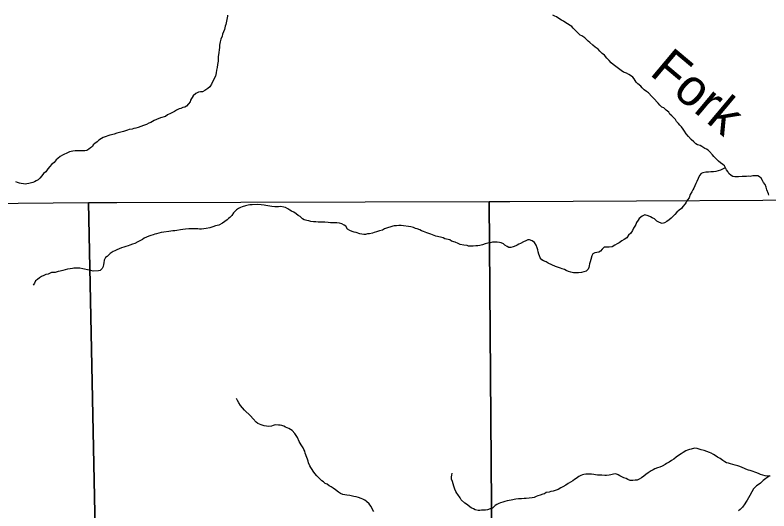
# Model space of a CAD drawing. Extents: x -21.1 to 50.3, y -4.9 to 22.1.
# Drawn here: x -19.541 to -17.599, y 20.829 to 22.105 of the extents above; entities that cross this region are included whole.
import ezdxf

# ---------------------------------------------------------------- set-up
doc = ezdxf.new("R2010")
doc.units = 0
for name, color, linetype in [('GM_X_Minor_River', 7, 'Continuous'), ('GM_X_Minor_River_Text', 7, 'Continuous'), ('GM_X_Section', 7, 'Continuous')]:
    doc.layers.add(name, color=color, linetype=linetype)

msp = doc.modelspace()

# ---------------------------------------------------------------- linework, layer by layer
at = {"layer": 'GM_X_Minor_River'}
for points in [[(-18.9935, 22.1053), (-18.9938, 22.1026), (-18.9956, 22.0942), (-18.9978, 22.0813), (-19, 22.0767), (-19.0014, 22.068), (-19.0062, 22.0565), (-19.0073, 22.0512), (-19.011, 22.0432), (-19.0125, 22.036), (-19.0139, 22.028), (-19.0142, 22.0219), (-19.0149, 22.0155), (-19.016, 22.0086), (-19.0171, 22.0033), (-19.0174, 21.9988), (-19.0177, 21.9946), (-19.018, 21.987), (-19.0195, 21.9779), (-19.0205, 21.9703), (-19.0216, 21.9631), (-19.0226, 21.9562), (-19.0245, 21.9479), (-19.0278, 21.9421), (-19.0349, 21.9277), (-19.039, 21.9204), (-19.0442, 21.9162), (-19.0521, 21.9108), (-19.0578, 21.9081), (-19.0635, 21.908), (-19.0684, 21.9069), (-19.0752, 21.9034), (-19.0819, 21.8973), (-19.0886, 21.8866), (-19.0901, 21.8816), (-19.0942, 21.877), (-19.0995, 21.8705), (-19.104, 21.8686), (-19.1085, 21.867), (-19.1142, 21.8647), (-19.1183, 21.8635), (-19.1247, 21.8601), (-19.13, 21.857), (-19.1402, 21.8519), (-19.1481, 21.8488), (-19.1538, 21.8442), (-19.1666, 21.8411), (-19.1764, 21.8361), (-19.1825, 21.8341), (-19.1911, 21.8287), (-19.196, 21.8268), (-19.202, 21.8237), (-19.21, 21.8206), (-19.2236, 21.8159)], [(-18.0346, 22.0127), (-18.0384, 22.0179), (-18.0464, 22.0228), (-18.0529, 22.0277), (-18.0602, 22.0344), (-18.0644, 22.0382), (-18.069, 22.0423), (-18.0732, 22.0464), (-18.0804, 22.0521), (-18.085, 22.0539), (-18.0904, 22.0584), (-18.0946, 22.0633), (-18.0988, 22.0671), (-18.1034, 22.0712), (-18.1068, 22.0757), (-18.1217, 22.0855), (-18.1278, 22.0896), (-18.1331, 22.0926), (-18.14, 22.0963), (-18.1465, 22.1004), (-18.1507, 22.1027), (-18.1552, 22.1053)], [(-17.5988, 21.6414), (-17.6003, 21.6455), (-17.6039, 21.6557), (-17.6058, 21.6622), (-17.6089, 21.6694), (-17.6124, 21.6743), (-17.6151, 21.6795), (-17.6186, 21.6852), (-17.6228, 21.6886), (-17.6277, 21.6912), (-17.636, 21.6911), (-17.6402, 21.6911), (-17.647, 21.6895), (-17.6523, 21.6902), (-17.6569, 21.6898), (-17.6622, 21.6897), (-17.6679, 21.6893), (-17.677, 21.6892), (-17.6811, 21.6888), (-17.6864, 21.6888), (-17.6917, 21.6895), (-17.6963, 21.6921), (-17.7017, 21.6973), (-17.7051, 21.7026), (-17.7078, 21.7068), (-17.7109, 21.7121), (-17.7136, 21.717), (-17.7178, 21.7207), (-17.7232, 21.7252), (-17.7285, 21.729), (-17.7343, 21.7339), (-17.7408, 21.741), (-17.7438, 21.7455), (-17.7515, 21.7538), (-17.7557, 21.7576), (-17.7599, 21.7602), (-17.7641, 21.7617), (-17.7721, 21.7669), (-17.7763, 21.7699), (-17.7828, 21.771), (-17.787, 21.774), (-17.7927, 21.7792), (-17.7988, 21.7852), (-17.8057, 21.7928), (-17.8118, 21.7999), (-17.8165, 21.8063), (-17.8195, 21.8116), (-17.8242, 21.8173), (-17.8284, 21.8218), (-17.8322, 21.8263), (-17.8372, 21.8312), (-17.8399, 21.8361), (-17.8449, 21.8417), (-17.8491, 21.8463), (-17.8537, 21.85), (-17.8571, 21.8557), (-17.8632, 21.8605), (-17.8697, 21.8662), (-17.8747, 21.8684), (-17.8797, 21.8737), (-17.8839, 21.8786), (-17.8965, 21.891), (-17.9007, 21.8959), (-17.9092, 21.9049), (-17.9145, 21.9086), (-17.9202, 21.9131), (-17.9252, 21.9177), (-17.9291, 21.9225), (-17.9367, 21.9285), (-17.9409, 21.9323), (-17.9432, 21.9368), (-17.9463, 21.941), (-17.9497, 21.9451), (-17.9555, 21.9496), (-17.9601, 21.9522), (-17.9658, 21.9556), (-17.9734, 21.9586), (-17.9795, 21.9627), (-17.9864, 21.9676), (-17.9929, 21.9728), (-17.9997, 21.9781), (-18.0051, 21.9826), (-18.0104, 21.9886), (-18.0162, 21.9942), (-18.0227, 22.0018), (-18.0281, 22.0066), (-18.0346, 22.0127)], [(-19.2236, 21.8159), (-19.23, 21.8143), (-19.2349, 21.8131), (-19.2394, 21.8116), (-19.2466, 21.8104), (-19.2512, 21.8092), (-19.2614, 21.8057), (-19.2723, 21.8026), (-19.2784, 21.801), (-19.2855, 21.7986), (-19.2923, 21.7971), (-19.2969, 21.7959), (-19.3022, 21.7943), (-19.3063, 21.7928), (-19.3139, 21.79), (-19.3184, 21.7873), (-19.3252, 21.7835), (-19.3293, 21.7793), (-19.3353, 21.775), (-19.3394, 21.7712), (-19.3417, 21.767), (-19.3466, 21.7632), (-19.3511, 21.7597), (-19.356, 21.7566), (-19.3613, 21.7558), (-19.3745, 21.7557), (-19.3814, 21.756), (-19.3859, 21.756), (-19.392, 21.7548), (-19.4006, 21.7528), (-19.4089, 21.749), (-19.4135, 21.7474), (-19.4184, 21.7447), (-19.4248, 21.7412), (-19.4304, 21.7362), (-19.4349, 21.7324), (-19.4398, 21.7255), (-19.4469, 21.7202), (-19.4514, 21.7152), (-19.4567, 21.7094), (-19.4619, 21.7014), (-19.4675, 21.6976), (-19.4724, 21.6918), (-19.4773, 21.6857), (-19.4818, 21.6815), (-19.487, 21.6784), (-19.4912, 21.6761), (-19.4953, 21.6742), (-19.5059, 21.6714), (-19.5105, 21.6706), (-19.5146, 21.6702), (-19.5196, 21.6705), (-19.5249, 21.6716), (-19.5294, 21.6723), (-19.5344, 21.6742), (-19.5393, 21.6764)], [(-17.7105, 21.7114), (-17.7132, 21.7113), (-17.7188, 21.7086), (-17.7234, 21.7063), (-17.7298, 21.7039), (-17.7354, 21.7027), (-17.7419, 21.7015), (-17.7483, 21.7015), (-17.7544, 21.701), (-17.7612, 21.7006), (-17.7688, 21.6994), (-17.7737, 21.6971), (-17.7774, 21.6921), (-17.7811, 21.6849), (-17.7848, 21.6769), (-17.787, 21.6719), (-17.7896, 21.6658), (-17.7926, 21.6597), (-17.7952, 21.6551), (-17.7971, 21.6502), (-17.8015, 21.6433), (-17.8045, 21.6346), (-17.8082, 21.63), (-17.8123, 21.6239), (-17.8142, 21.6197), (-17.8206, 21.6128), (-17.8243, 21.6071), (-17.8303, 21.6028), (-17.8359, 21.5979), (-17.8416, 21.5917), (-17.8461, 21.5871), (-17.8506, 21.5825), (-17.8558, 21.5779), (-17.8615, 21.5737), (-17.8682, 21.5706), (-17.8735, 21.5691), (-17.8811, 21.5709), (-17.888, 21.5746), (-17.8937, 21.581), (-17.8995, 21.5836), (-17.9036, 21.5859), (-17.9101, 21.5888), (-17.9181, 21.5907), (-17.9256, 21.5879), (-17.9328, 21.5818), (-17.9358, 21.5772), (-17.9399, 21.5711), (-17.9417, 21.5665), (-17.9447, 21.562), (-17.9477, 21.557), (-17.9499, 21.5505), (-17.9548, 21.544), (-17.9604, 21.5383), (-17.9649, 21.5318), (-17.972, 21.5276), (-17.978, 21.5241), (-17.9844, 21.5187), (-17.9897, 21.5164), (-17.9957, 21.5125), (-18.0029, 21.5087), (-18.0101, 21.5075), (-18.023, 21.5074), (-18.0282, 21.5024), (-18.0331, 21.4974), (-18.0372, 21.4947), (-18.0422, 21.4943), (-18.0475, 21.4935), (-18.0524, 21.4908), (-18.0553, 21.4854), (-18.0579, 21.4763), (-18.0593, 21.4702), (-18.0608, 21.4645), (-18.0619, 21.46), (-18.063, 21.4558), (-18.0648, 21.4512), (-18.0697, 21.4462), (-18.0761, 21.4439), (-18.0818, 21.4423), (-18.089, 21.4415), (-18.0977, 21.4414), (-18.1019, 21.4418), (-18.1091, 21.4436), (-18.1148, 21.4451), (-18.1213, 21.448), (-18.1255, 21.4499), (-18.1312, 21.4521), (-18.1361, 21.4536), (-18.1437, 21.4562), (-18.1483, 21.4577), (-18.1585, 21.4625), (-18.1673, 21.4662), (-18.1723, 21.47), (-18.1795, 21.4729), (-18.1837, 21.4752), (-18.1879, 21.4804), (-18.1902, 21.4857), (-18.1918, 21.4899), (-18.1934, 21.496), (-18.1942, 21.5005), (-18.1958, 21.5062), (-18.1988, 21.5126)], [(-18.8166, 21.5935), (-18.8231, 21.5976), (-18.8292, 21.6006), (-18.8334, 21.6028), (-18.8379, 21.6062), (-18.8444, 21.6095), (-18.8486, 21.611), (-18.8562, 21.6121), (-18.8626, 21.612), (-18.8672, 21.6116), (-18.8721, 21.6116), (-18.8797, 21.6126), (-18.885, 21.6133), (-18.8949, 21.6148), (-18.899, 21.6155), (-18.907, 21.6169), (-18.9176, 21.6176), (-18.9301, 21.6171), (-18.9358, 21.6167), (-18.9407, 21.6159), (-18.9475, 21.6143), (-18.9558, 21.6116), (-18.9604, 21.6096), (-18.9657, 21.6073), (-18.9705, 21.6035), (-18.978, 21.5958), (-18.9825, 21.5897), (-18.9874, 21.5843), (-18.9915, 21.582), (-18.9949, 21.5778), (-19.0006, 21.574), (-19.0062, 21.5697), (-19.0164, 21.5643), (-19.0243, 21.5624), (-19.0315, 21.56), (-19.0394, 21.5577), (-19.0485, 21.5561), (-19.0549, 21.5549), (-19.0606, 21.5545), (-19.0655, 21.5544), (-19.0697, 21.5547), (-19.0743, 21.5551), (-19.0792, 21.5554), (-19.086, 21.5554), (-19.0936, 21.5549), (-19.1015, 21.5541), (-19.1087, 21.5533), (-19.1148, 21.5521), (-19.1239, 21.5508), (-19.1291, 21.55), (-19.1341, 21.5496), (-19.145, 21.5484), (-19.1575, 21.5467), (-19.1647, 21.5455), (-19.1704, 21.544), (-19.1764, 21.542), (-19.1806, 21.5412), (-19.1851, 21.5393), (-19.1915, 21.5377), (-19.1965, 21.5361), (-19.2021, 21.5331), (-19.2082, 21.5307), (-19.213, 21.5276), (-19.2191, 21.5242), (-19.2247, 21.5211), (-19.2323, 21.5172), (-19.2387, 21.5156), (-19.2451, 21.5129), (-19.25, 21.5114), (-19.2553, 21.5098), (-19.261, 21.5082), (-19.2666, 21.5063), (-19.2727, 21.5036), (-19.2791, 21.5009), (-19.284, 21.4985), (-19.2885, 21.4962), (-19.2957, 21.4912), (-19.3035, 21.4839), (-19.3084, 21.4812), (-19.3118, 21.4744), (-19.3121, 21.4675), (-19.3128, 21.4634), (-19.3143, 21.4577), (-19.3169, 21.4531), (-19.3214, 21.4477), (-19.3259, 21.4466), (-19.3395, 21.4464), (-19.346, 21.4475), (-19.3502, 21.4486), (-19.3547, 21.4497), (-19.362, 21.4515), (-19.3661, 21.4523), (-19.3737, 21.4537), (-19.3794, 21.454), (-19.384, 21.454), (-19.3893, 21.4536), (-19.3934, 21.4531), (-19.3991, 21.4523), (-19.4059, 21.4511), (-19.418, 21.448), (-19.4244, 21.446)], [(-18.1988, 21.5126), (-18.2031, 21.5198), (-18.2084, 21.5243), (-18.2157, 21.5265), (-18.2202, 21.5264), (-18.2251, 21.5241), (-18.2315, 21.5214), (-18.2387, 21.5175), (-18.2428, 21.5156), (-18.247, 21.5129), (-18.2511, 21.5114), (-18.2575, 21.5083), (-18.2636, 21.5067), (-18.2685, 21.5067), (-18.2731, 21.5093), (-18.2788, 21.513), (-18.283, 21.516), (-18.2883, 21.5186), (-18.2933, 21.5201), (-18.2986, 21.5208), (-18.3047, 21.5207), (-18.3107, 21.5203), (-18.3171, 21.5191), (-18.3232, 21.5179), (-18.3296, 21.516), (-18.3368, 21.514), (-18.3432, 21.5124), (-18.3489, 21.5112), (-18.3538, 21.5108), (-18.361, 21.51), (-18.3659, 21.5103), (-18.3724, 21.5106), (-18.3766, 21.5121), (-18.3849, 21.5132), (-18.3944, 21.515), (-18.3997, 21.5172), (-18.4073, 21.5206), (-18.4165, 21.5231), (-18.421, 21.5265), (-18.4294, 21.5283), (-18.4336, 21.5294), (-18.4382, 21.5317), (-18.445, 21.5335), (-18.4571, 21.5364), (-18.4697, 21.5409), (-18.4746, 21.5427), (-18.48, 21.5446), (-18.4887, 21.5479), (-18.4937, 21.5498), (-18.4986, 21.5527), (-18.5051, 21.5546), (-18.5093, 21.5561), (-18.5142, 21.5583), (-18.521, 21.5597), (-18.5271, 21.5608), (-18.54, 21.563), (-18.5465, 21.5633), (-18.5522, 21.5636), (-18.5586, 21.5628), (-18.5639, 21.5624), (-18.5681, 21.5616), (-18.5726, 21.5597), (-18.5813, 21.5573), (-18.5896, 21.5546), (-18.5945, 21.5519), (-18.6024, 21.5495), (-18.61, 21.5472), (-18.6156, 21.5452), (-18.6202, 21.544), (-18.6281, 21.5425), (-18.6327, 21.5417), (-18.6379, 21.5408), (-18.6425, 21.5408), (-18.6478, 21.5411), (-18.6527, 21.5422), (-18.6619, 21.5452), (-18.6672, 21.5467), (-18.6725, 21.5477), (-18.6782, 21.5503), (-18.6843, 21.5545), (-18.6889, 21.5616), (-18.6935, 21.5642), (-18.6989, 21.568), (-18.7049, 21.5698), (-18.7118, 21.5705), (-18.719, 21.5705), (-18.7281, 21.5708), (-18.7345, 21.5711), (-18.7429, 21.5721), (-18.7474, 21.5725), (-18.7599, 21.5724), (-18.766, 21.5731), (-18.772, 21.5734), (-18.7789, 21.5741), (-18.7842, 21.5752), (-18.7891, 21.5763), (-18.7964, 21.5785), (-18.8005, 21.5811), (-18.8067, 21.5864), (-18.8112, 21.5897), (-18.8166, 21.5935)], [(-19.4244, 21.446), (-19.4297, 21.4448), (-19.4377, 21.4429), (-19.4422, 21.4428), (-19.4471, 21.4424), (-19.4558, 21.4385), (-19.4618, 21.437), (-19.4671, 21.435), (-19.4732, 21.4319), (-19.4777, 21.4289), (-19.4829, 21.4243), (-19.4886, 21.4208), (-19.4912, 21.4147), (-19.4945, 21.4101)], [(-18.7421, 20.8991), (-18.7466, 20.9032), (-18.7508, 20.9058), (-18.7589, 20.9152), (-18.7639, 20.9194), (-18.7688, 20.9254), (-18.7727, 20.9307), (-18.7758, 20.9356), (-18.7788, 20.9401), (-18.7812, 20.9446), (-18.7847, 20.9529), (-18.7862, 20.9571), (-18.7878, 20.962), (-18.7893, 20.9662), (-18.7933, 20.9775), (-18.7948, 20.9824), (-18.7968, 20.987), (-18.7991, 20.9915), (-18.8037, 20.999), (-18.8087, 21.0073), (-18.8134, 21.0179), (-18.8199, 21.0281), (-18.8272, 21.0356), (-18.8356, 21.0413), (-18.844, 21.0442), (-18.8489, 21.0472), (-18.8535, 21.0487), (-18.8576, 21.0494), (-18.8622, 21.0497), (-18.8705, 21.05), (-18.8758, 21.0489), (-18.8804, 21.0473), (-18.8868, 21.0465), (-18.8929, 21.0468), (-18.8993, 21.0479), (-18.9073, 21.0505), (-18.9153, 21.0542), (-18.9199, 21.0576), (-18.9272, 21.0655), (-18.9348, 21.0734), (-18.9501, 21.0884), (-18.9551, 21.094), (-18.9605, 21.1004), (-18.9647, 21.1072), (-18.9682, 21.1133), (-18.9705, 21.1178)], [(-17.5956, 20.9178), (-17.6001, 20.9178), (-17.6043, 20.9181), (-17.6089, 20.9192), (-17.6146, 20.9211), (-17.6203, 20.9225), (-17.626, 20.9248), (-17.6328, 20.9277), (-17.6416, 20.9311), (-17.6469, 20.9325), (-17.6518, 20.934), (-17.6579, 20.9366), (-17.6621, 20.9381), (-17.6678, 20.9403), (-17.6735, 20.9429), (-17.6788, 20.9444), (-17.6857, 20.9462), (-17.6982, 20.9503), (-17.7032, 20.9521), (-17.7077, 20.9529), (-17.7123, 20.9555), (-17.7176, 20.9588), (-17.7241, 20.9641), (-17.731, 20.9674), (-17.7371, 20.9716), (-17.7413, 20.9738), (-17.7478, 20.9775), (-17.7523, 20.979), (-17.766, 20.9846), (-17.7732, 20.9857), (-17.7782, 20.9875), (-17.7839, 20.9894), (-17.7907, 20.9901), (-17.799, 20.9877), (-17.8036, 20.9869), (-17.8085, 20.985), (-17.813, 20.9834), (-17.8198, 20.9788), (-17.8247, 20.9761), (-17.8314, 20.9718), (-17.8378, 20.9669), (-17.8439, 20.9623), (-17.8495, 20.9584), (-17.8559, 20.9542), (-17.8623, 20.9507), (-17.8664, 20.948), (-17.8736, 20.9441), (-17.8796, 20.9414), (-17.8857, 20.9395), (-17.8929, 20.9368), (-17.8974, 20.9344), (-17.9023, 20.9317), (-17.9098, 20.9267), (-17.9158, 20.9221), (-17.9211, 20.9179), (-17.9271, 20.9141), (-17.9328, 20.9102), (-17.9384, 20.9083), (-17.9433, 20.9075), (-17.9494, 20.9067), (-17.9562, 20.907), (-17.9627, 20.9099), (-17.9669, 20.9118), (-17.9722, 20.9137), (-17.9764, 20.9155), (-17.9832, 20.9189), (-17.9874, 20.9219), (-17.9931, 20.9241), (-17.9992, 20.9233), (-18.006, 20.9217), (-18.0105, 20.9205), (-18.017, 20.9197), (-18.0219, 20.92), (-18.0295, 20.9207), (-18.0344, 20.9211), (-18.0401, 20.921), (-18.0454, 20.9217), (-18.0503, 20.9224), (-18.0557, 20.9231), (-18.0613, 20.9231), (-18.0663, 20.9234), (-18.0704, 20.9234), (-18.0754, 20.9226), (-18.0795, 20.9214), (-18.0837, 20.9199), (-18.0886, 20.9172), (-18.0957, 20.9122), (-18.0999, 20.9095), (-18.104, 20.9064), (-18.11, 20.9029), (-18.1157, 20.8991), (-18.1221, 20.8952), (-18.13, 20.8906), (-18.1345, 20.8879), (-18.142, 20.884), (-18.1496, 20.8809), (-18.1545, 20.8794), (-18.1609, 20.8785), (-18.1651, 20.8774), (-18.1723, 20.8762)], [(-18.1723, 20.8762), (-18.1768, 20.8731), (-18.1813, 20.8715), (-18.1885, 20.8692), (-18.1942, 20.8676), (-18.1987, 20.8657), (-18.204, 20.8637), (-18.2085, 20.8626), (-18.2161, 20.8614), (-18.2244, 20.8609), (-18.2297, 20.8609), (-18.2365, 20.86), (-18.2441, 20.8596), (-18.2505, 20.8591), (-18.2626, 20.8568), (-18.2679, 20.8556), (-18.2736, 20.8544), (-18.2793, 20.8532), (-18.2846, 20.8516), (-18.2902, 20.8497), (-18.2948, 20.8477), (-18.3, 20.845), (-18.3042, 20.8423), (-18.3109, 20.8362), (-18.317, 20.8339), (-18.3242, 20.8319), (-18.3291, 20.8311), (-18.3348, 20.8307), (-18.3393, 20.8306), (-18.3438, 20.8302), (-18.348, 20.8302), (-18.3556, 20.8316), (-18.3602, 20.8339), (-18.3644, 20.8361), (-18.3689, 20.8383), (-18.3758, 20.844), (-18.3823, 20.8485), (-18.3915, 20.8571), (-18.3946, 20.8628), (-18.4003, 20.8707), (-18.403, 20.8748), (-18.4054, 20.879), (-18.4081, 20.885), (-18.4104, 20.8922), (-18.4124, 20.8986), (-18.4143, 20.9043), (-18.4163, 20.9104), (-18.4163, 20.9161), (-18.4156, 20.9206), (-18.4153, 20.9259)], [(-17.5975, 20.919), (-17.6016, 20.9159), (-17.6065, 20.912), (-17.6137, 20.9067), (-17.6208, 20.9005), (-17.6264, 20.8963), (-17.6306, 20.8932), (-17.6351, 20.8894), (-17.6384, 20.8852), (-17.6429, 20.8783), (-17.6481, 20.8684), (-17.6511, 20.8627), (-17.6552, 20.8566), (-17.6582, 20.8512), (-17.6612, 20.8467), (-17.6671, 20.8383), (-17.6728, 20.8325), (-17.6769, 20.8287)], [(-18.6163, 20.827), (-18.619, 20.8311), (-18.6209, 20.8353), (-18.624, 20.8413), (-18.6286, 20.8474), (-18.6355, 20.853), (-18.6397, 20.856), (-18.645, 20.859), (-18.6496, 20.8604), (-18.656, 20.863), (-18.6621, 20.8649), (-18.6682, 20.866), (-18.6788, 20.8681), (-18.686, 20.8692), (-18.6914, 20.8699), (-18.6963, 20.871), (-18.7024, 20.8736), (-18.7081, 20.8774), (-18.7154, 20.8834), (-18.7215, 20.8871), (-18.7264, 20.8905), (-18.7314, 20.8931), (-18.7371, 20.898), (-18.7421, 20.8991)]]:
    msp.add_lwpolyline(points, dxfattribs=at)
at = {"layer": 'GM_X_Section'}
for points in [[(-19.3519, 21.6226), (-19.3314, 20.6124), (-19.8379, 20.6155), (-20.3404, 20.6033), (-20.3496, 21.6129)], [(-19.2784, 21.6225), (-18.3198, 21.6255), (-18.3115, 20.6204), (-19.3314, 20.6124), (-19.3519, 21.6226)], [(-17.2882, 21.6307), (-17.2821, 20.6195), (-18.3115, 20.6204), (-18.3198, 21.6255), (-18.2664, 21.6252)]]:
    msp.add_lwpolyline(points, close=True, dxfattribs=at)

# ---------------------------------------------------------------- texts
at = {"layer": 'GM_X_Minor_River_Text'}
msp.add_text('Fork', height=0.09472, rotation=319.982, dxfattribs=at).set_placement((-17.9089, 21.9534))

doc.saveas('drawing.dxf')
